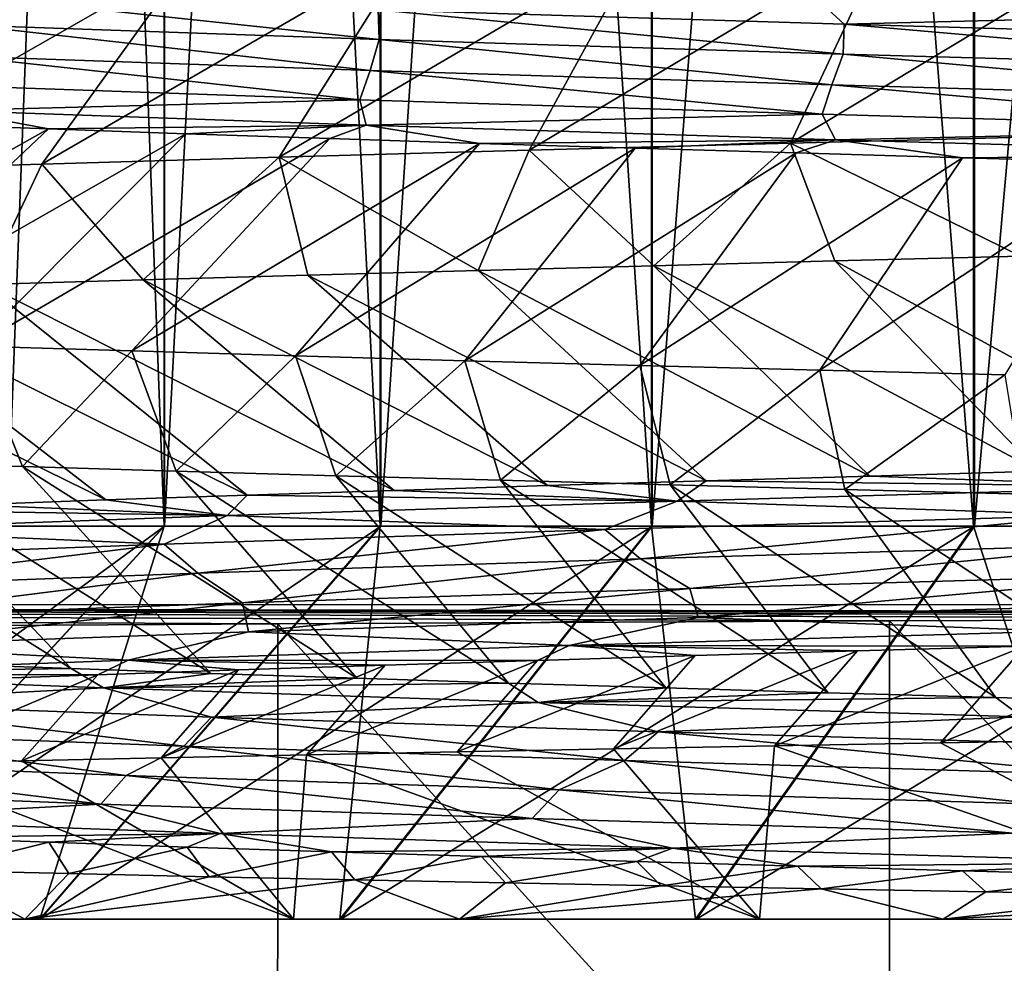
# Model space of a CAD drawing. Header units: metres. Extents: x -205 to 205, y -104 to 104.
# Tile 436 of 656: x -140.15 to -137.64, y 30.94 to 33.34. Entities that reach past the tile are written whole.
import ezdxf

# ---------------------------------------------------------------- set-up
doc = ezdxf.new("R2010")
doc.units = ezdxf.units.M
doc.layers.add('solid_01_2-CONSUMER_EHM_BOX_SW0001', color=7, linetype='CONTINUOUS')

msp = doc.modelspace()

# ---------------------------------------------------------------- linework, layer by layer
at = {"layer": 'solid_01_2-CONSUMER_EHM_BOX_SW0001'}
for points in [[(-200.010849, -74.958488), (-200.010773, 75.041512), (-0.010778, 75.04142)], [(-0.010849, -74.95858), (-200.010849, -74.958488), (-0.010778, 75.04142)], [(-140.177582, 42.547924, 22.04245), (-140.179092, 32.047924, 22.04245), (-139.779846, 32.047863, 20.865789)], [(-139.777283, 42.547863, 28.136774), (-140.178375, 32.047924, 26.96023), (-140.176865, 42.54792, 26.96023)], [(-139.777283, 42.547863, 28.136774), (-139.778793, 32.047863, 28.136774), (-140.178375, 32.047924, 26.96023)], [(-139.778336, 42.547863, 20.865789), (-140.177582, 42.547924, 22.04245), (-139.779846, 32.047863, 20.865789)], [(-139.778336, 42.547863, 20.865789), (-139.779846, 32.047863, 20.865789), (-139.230453, 32.047787, 19.751299)], [(-139.227554, 42.547787, 29.251102), (-139.778793, 32.047863, 28.136774), (-139.777283, 42.547863, 28.136774)], [(-139.227554, 42.547787, 29.251102), (-139.229065, 32.047787, 29.251102), (-139.778793, 32.047863, 28.136774)], [(-139.228943, 42.547787, 19.751299), (-139.778336, 42.547863, 20.865789), (-139.230453, 32.047787, 19.751299)], [(-139.228943, 42.547787, 19.751299), (-139.230453, 32.047787, 19.751299), (-138.540207, 32.047688, 18.71793)], [(-138.537018, 42.547688, 30.284271), (-139.229065, 32.047787, 29.251102), (-139.227554, 42.547787, 29.251102)], [(-138.537018, 42.547688, 30.284271), (-138.538528, 32.047688, 30.284271), (-139.229065, 32.047787, 29.251102)], [(-138.538696, 42.547688, 18.71793), (-139.228943, 42.547787, 19.751299), (-138.540207, 32.047688, 18.71793)], [(-138.538696, 42.547688, 18.71793), (-138.540207, 32.047688, 18.71793), (-137.720963, 32.047569, 17.783466)], [(-137.719452, 42.547569, 17.783466), (-138.538696, 42.547688, 18.71793), (-137.720963, 32.047569, 17.783466)], [(-137.717484, 42.547569, 31.218494), (-138.538528, 32.047688, 30.284271), (-138.537018, 42.547688, 30.284271)], [(-137.717484, 42.547569, 31.218494), (-137.718994, 32.047569, 31.218494), (-138.538528, 32.047688, 30.284271)], [(-137.719452, 42.547569, 17.783466), (-137.720963, 32.047569, 17.783466), (-136.786728, 32.047436, 16.96394)], [(-136.785233, 42.547436, 16.96394), (-137.719452, 42.547569, 17.783466), (-136.786728, 32.047436, 16.96394)], [(-136.78302, 42.547436, 32.03775), (-137.718994, 32.047569, 31.218494), (-137.717484, 42.547569, 31.218494)], [(-136.78302, 42.547436, 32.03775), (-136.784531, 32.047436, 32.03775), (-137.718994, 32.047569, 31.218494)], [(-112.002922, 40.641869, 63.099998), (-150.011154, -40.548634, 63.099998), (-150.011002, -39.448967, 63.099998)], [(-112.002922, 40.641869, 63.099998), (-112.003082, 39.542202, 63.099998), (-150.011154, -40.548634, 63.099998)], [(-112.002922, 40.641869, 63.099998), (-150.011002, -39.448967, 63.099998), (-149.999695, 39.547642, 63.099998)], [(-149.501312, 40.049267, 6), (-149.502487, 31.849266, 6), (-112.502487, 31.843967, 6)], [(-112.501312, 40.043968, 6), (-149.501312, 40.049267, 6), (-112.502487, 31.843967, 6)], [(-150.011154, -40.548634, 63.099998), (-112.003082, 39.542202, 63.099998), (-112.014389, -39.454407, 63.099998)], [(-173.512405, -37.4473, 108.5), (-88.501671, 37.540531, 108.5), (-173.501678, 37.5527, 108.5)], [(-173.512405, -37.4473, 108.5), (-88.512413, -37.459469, 108.5), (-88.501671, 37.540531, 108.5)], [(-138.186432, 33.021919, 35.573803), (-137.285828, 33.565205, 34.926834), (-137.940613, 33.546757, 34.503616)], [(-138.186432, 33.021919, 35.573803), (-137.494171, 33.039452, 35.993317), (-137.285828, 33.565205, 34.926834)], [(-138.851654, 33.004326, 35.112652), (-137.940613, 33.546757, 34.503616), (-138.56488, 33.528416, 34.041187)], [(-138.851654, 33.004326, 35.112652), (-138.186432, 33.021919, 35.573803), (-137.940613, 33.546757, 34.503616)], [(-139.487366, 32.986637, 34.611595), (-138.56488, 33.528416, 34.041187), (-139.156784, 33.510143, 33.541004)], [(-139.487366, 32.986637, 34.611595), (-138.851654, 33.004326, 35.112652), (-138.56488, 33.528416, 34.041187)], [(-140.660812, 32.951126, 33.497448), (-139.715103, 33.491879, 33.003857), (-140.238876, 33.47356, 32.430859)], [(-140.660812, 32.951126, 33.497448), (-140.091187, 32.96888, 34.072514), (-139.715103, 33.491879, 33.003857)], [(-140.091187, 32.96888, 34.072514), (-139.156784, 33.510143, 33.541004), (-139.715103, 33.491879, 33.003857)], [(-140.091187, 32.96888, 34.072514), (-139.487366, 32.986637, 34.611595), (-139.156784, 33.510143, 33.541004)], [(-139.232773, 33.285435, 15.709596), (-140.28804, 33.398335, 16.796564), (-139.235748, 33.361446, 15.680429)], [(-139.232773, 33.285435, 15.709596), (-140.279984, 33.322266, 16.82341), (-140.28804, 33.398335, 16.796564)], [(-138.050064, 33.324539, 14.70723), (-139.235748, 33.361446, 15.680429), (-138.121918, 33.391994, 14.702753)], [(-138.050064, 33.324539, 14.70723), (-138.121918, 33.391994, 14.702753), (-136.826706, 33.355217, 13.881473)], [(-138.052628, 33.248581, 14.737831), (-139.235748, 33.361446, 15.680429), (-138.050064, 33.324539, 14.70723)], [(-138.052628, 33.248581, 14.737831), (-139.232773, 33.285435, 15.709596), (-139.235748, 33.361446, 15.680429)], [(-136.750595, 33.287617, 13.892036), (-138.050064, 33.324539, 14.70723), (-136.826706, 33.355217, 13.881473)], [(-139.256378, 33.206806, 15.727693), (-140.298752, 33.243549, 16.841494), (-140.279984, 33.322266, 16.82341)], [(-139.256378, 33.206806, 15.727693), (-140.279984, 33.322266, 16.82341), (-139.232773, 33.285435, 15.709596)], [(-136.758942, 33.211712, 13.923135), (-138.052628, 33.248581, 14.737831), (-138.050064, 33.324539, 14.70723)], [(-136.758942, 33.211712, 13.923135), (-138.050064, 33.324539, 14.70723), (-136.750595, 33.287617, 13.892036)], [(-138.081329, 33.17004, 14.75496), (-139.256378, 33.206806, 15.727693), (-139.232773, 33.285435, 15.709596)], [(-138.081329, 33.17004, 14.75496), (-139.232773, 33.285435, 15.709596), (-138.052628, 33.248581, 14.737831)], [(-139.282532, 33.132198, 15.713071), (-140.325836, 33.168915, 16.829422), (-140.298752, 33.243549, 16.841494)], [(-139.282532, 33.132198, 15.713071), (-140.298752, 33.243549, 16.841494), (-139.256378, 33.206806, 15.727693)], [(-136.792831, 33.133263, 13.938279), (-138.081329, 33.17004, 14.75496), (-138.052628, 33.248581, 14.737831)], [(-136.792831, 33.133263, 13.938279), (-138.052628, 33.248581, 14.737831), (-136.758942, 33.211712, 13.923135)], [(-138.106323, 33.095463, 14.737813), (-139.282532, 33.132198, 15.713071), (-139.256378, 33.206806, 15.727693)], [(-138.106323, 33.095463, 14.737813), (-139.256378, 33.206806, 15.727693), (-138.081329, 33.17004, 14.75496)], [(-140.32576, 33.10458, 16.750795), (-140.325836, 33.168915, 16.829422), (-139.282532, 33.132198, 15.713071)], [(-136.816452, 33.058708, 13.918657), (-138.106323, 33.095463, 14.737813), (-138.081329, 33.17004, 14.75496)], [(-136.816452, 33.058708, 13.918657), (-138.081329, 33.17004, 14.75496), (-136.792831, 33.133263, 13.938279)], [(-139.26619, 33.067654, 15.629161), (-140.32576, 33.10458, 16.750795), (-139.282532, 33.132198, 15.713071)], [(-139.26619, 33.067654, 15.629161), (-139.282532, 33.132198, 15.713071), (-138.106323, 33.095463, 14.737813)], [(-140.32576, 33.10458, 16.750795), (-140.074097, 33.058113, 16.380907), (-140.407471, 33.070305, 16.769609)], [(-139.26619, 33.067654, 15.629161), (-140.074097, 33.058113, 16.380907), (-140.32576, 33.10458, 16.750795)], [(-138.072449, 33.030708, 14.651592), (-139.26619, 33.067654, 15.629161), (-138.106323, 33.095463, 14.737813)], [(-138.072449, 33.030708, 14.651592), (-138.106323, 33.095463, 14.737813), (-136.816452, 33.058708, 13.918657)], [(-140.407471, 33.070305, 16.769609), (-140.074097, 33.058113, 16.380907), (-141.015152, 32.530231, 15.898558)], [(-139.26619, 33.067654, 15.629161), (-139.724518, 33.04591, 16.006313), (-140.074097, 33.058113, 16.380907)], [(-139.26619, 33.067654, 15.629161), (-139.359009, 33.033688, 15.646304), (-139.724518, 33.04591, 16.006313)], [(-139.26619, 33.067654, 15.629161), (-138.977859, 33.021439, 15.30146), (-139.359009, 33.033688, 15.646304)], [(-138.072449, 33.030708, 14.651592), (-138.977859, 33.021439, 15.30146), (-139.26619, 33.067654, 15.629161)], [(-140.074097, 33.058113, 16.380907), (-140.647369, 32.518036, 15.488086), (-141.015152, 32.530231, 15.898558)], [(-140.074097, 33.058113, 16.380907), (-139.724518, 33.04591, 16.006313), (-140.647369, 32.518036, 15.488086)], [(-139.724518, 33.04591, 16.006313), (-140.262802, 32.505699, 15.093347), (-140.647369, 32.518036, 15.488086)], [(-139.724518, 33.04591, 16.006313), (-139.359009, 33.033688, 15.646304), (-140.262802, 32.505699, 15.093347)], [(-137.600739, 32.734222, 35.932491), (-137.494171, 33.039452, 35.993317), (-138.186432, 33.021919, 35.573803)], [(-136.764328, 32.993744, 13.833249), (-138.072449, 33.030708, 14.651592), (-136.816452, 33.058708, 13.918657)], [(-139.359009, 33.033688, 15.646304), (-139.862106, 32.49329, 14.715015), (-140.262802, 32.505699, 15.093347)], [(-139.359009, 33.033688, 15.646304), (-138.977859, 33.021439, 15.30146), (-139.862106, 32.49329, 14.715015)], [(-138.977859, 33.021439, 15.30146), (-139.445969, 32.480885, 14.353743), (-139.862106, 32.49329, 14.715015)], [(-138.977859, 33.021439, 15.30146), (-138.581863, 33.009174, 14.97264), (-139.445969, 32.480885, 14.353743)], [(-138.072449, 33.030708, 14.651592), (-138.581863, 33.009174, 14.97264), (-138.977859, 33.021439, 15.30146)], [(-138.53421, 32.710182, 35.340282), (-138.186432, 33.021919, 35.573803), (-138.851654, 33.004326, 35.112652)], [(-138.072449, 33.030708, 14.651592), (-138.172043, 32.996899, 14.660673), (-138.581863, 33.009174, 14.97264)], [(-138.073685, 32.722206, 35.646164), (-138.186432, 33.021919, 35.573803), (-138.53421, 32.710182, 35.340282)], [(-137.600739, 32.734222, 35.932491), (-138.186432, 33.021919, 35.573803), (-138.073685, 32.722206, 35.646164)], [(-138.072449, 33.030708, 14.651592), (-137.749512, 32.984623, 14.366331), (-138.172043, 32.996899, 14.660673)], [(-136.764328, 32.993744, 13.833249), (-137.749512, 32.984623, 14.366331), (-138.072449, 33.030708, 14.651592)], [(-139.833374, 32.674072, 34.310902), (-139.487366, 32.986637, 34.611595), (-140.091187, 32.96888, 34.072514)], [(-139.414825, 32.686111, 34.67207), (-139.487366, 32.986637, 34.611595), (-139.833374, 32.674072, 34.310902)], [(-138.981522, 32.698151, 35.015396), (-138.851654, 33.004326, 35.112652), (-139.487366, 32.986637, 34.611595)], [(-138.981522, 32.698151, 35.015396), (-139.487366, 32.986637, 34.611595), (-139.414825, 32.686111, 34.67207)], [(-138.581863, 33.009174, 14.97264), (-139.015106, 32.468563, 14.010147), (-139.445969, 32.480885, 14.353743)], [(-138.581863, 33.009174, 14.97264), (-138.172043, 32.996899, 14.660673), (-139.015106, 32.468563, 14.010147)], [(-138.172043, 32.996899, 14.660673), (-138.570251, 32.456394, 13.684821), (-139.015106, 32.468563, 14.010147)], [(-138.53421, 32.710182, 35.340282), (-138.851654, 33.004326, 35.112652), (-138.981522, 32.698151, 35.015396)], [(-138.172043, 32.996899, 14.660673), (-137.749512, 32.984623, 14.366331), (-138.570251, 32.456394, 13.684821)], [(-136.764328, 32.993744, 13.833249), (-137.315414, 32.972359, 14.090325), (-137.749512, 32.984623, 14.366331)], [(-140.236435, 32.662025, 33.932522), (-140.091187, 32.96888, 34.072514), (-140.660812, 32.951126, 33.497448)], [(-139.833374, 32.674072, 34.310902), (-140.091187, 32.96888, 34.072514), (-140.236435, 32.662025, 33.932522)], [(-137.749512, 32.984623, 14.366331), (-138.112183, 32.444416, 13.378336), (-138.570251, 32.456394, 13.684821)], [(-137.749512, 32.984623, 14.366331), (-137.315414, 32.972359, 14.090325), (-138.112183, 32.444416, 13.378336)], [(-137.315414, 32.972359, 14.090325), (-137.641724, 32.432571, 13.091233), (-138.112183, 32.444416, 13.378336)], [(-137.555649, 32.187344, 34.760212), (-138.073685, 32.722206, 35.646164), (-138.53421, 32.710182, 35.340282)], [(-137.114578, 32.199524, 35.029015), (-137.600739, 32.734222, 35.932491), (-138.073685, 32.722206, 35.646164)], [(-137.555649, 32.187344, 34.760212), (-137.114578, 32.199524, 35.029015), (-138.073685, 32.722206, 35.646164)], [(-138.805191, 32.150787, 33.845524), (-139.414825, 32.686111, 34.67207), (-139.833374, 32.674072, 34.310902)], [(-138.401733, 32.162975, 34.167942), (-138.981522, 32.698151, 35.015396), (-139.414825, 32.686111, 34.67207)], [(-138.805191, 32.150787, 33.845524), (-138.401733, 32.162975, 34.167942), (-139.414825, 32.686111, 34.67207)], [(-137.98497, 32.175159, 34.473011), (-138.53421, 32.710182, 35.340282), (-138.981522, 32.698151, 35.015396)], [(-138.401733, 32.162975, 34.167942), (-137.98497, 32.175159, 34.473011), (-138.981522, 32.698151, 35.015396)], [(-137.98497, 32.175159, 34.473011), (-137.555649, 32.187344, 34.760212), (-138.53421, 32.710182, 35.340282)], [(-139.569092, 32.126404, 33.15078), (-140.236435, 32.662025, 33.932522), (-140.623306, 32.649975, 33.537582)], [(-139.194565, 32.138599, 33.50629), (-139.833374, 32.674072, 34.310902), (-140.236435, 32.662025, 33.932522)], [(-139.569092, 32.126404, 33.15078), (-139.194565, 32.138599, 33.50629), (-140.236435, 32.662025, 33.932522)], [(-139.194565, 32.138599, 33.50629), (-138.805191, 32.150787, 33.845524), (-139.833374, 32.674072, 34.310902)], [(-139.928131, 32.114208, 32.779655), (-140.623306, 32.649975, 33.537582), (-140.993332, 32.637917, 33.126766)], [(-140.271133, 32.102009, 32.39365), (-139.928131, 32.114208, 32.779655), (-140.993332, 32.637917, 33.126766)], [(-139.928131, 32.114208, 32.779655), (-139.569092, 32.126404, 33.15078), (-140.623306, 32.649975, 33.537582)], [(-140.262802, 32.505699, 15.093347), (-140.140518, 32.199364, 14.974463), (-140.517014, 32.211037, 15.350506)], [(-140.262802, 32.505699, 15.093347), (-139.862106, 32.49329, 14.715015), (-140.140518, 32.199364, 14.974463)], [(-139.862106, 32.49329, 14.715015), (-139.749176, 32.187687, 14.613902), (-140.140518, 32.199364, 14.974463)], [(-139.862106, 32.49329, 14.715015), (-139.445969, 32.480885, 14.353743), (-139.749176, 32.187687, 14.613902)], [(-139.445969, 32.480885, 14.353743), (-139.343628, 32.175999, 14.269405), (-139.749176, 32.187687, 14.613902)], [(-139.445969, 32.480885, 14.353743), (-139.015106, 32.468563, 14.010147), (-139.343628, 32.175999, 14.269405)], [(-139.015106, 32.468563, 14.010147), (-138.924515, 32.164299, 13.941535), (-139.343628, 32.175999, 14.269405)], [(-139.015106, 32.468563, 14.010147), (-138.570251, 32.456394, 13.684821), (-138.924515, 32.164299, 13.941535)], [(-138.570251, 32.456394, 13.684821), (-138.492538, 32.152588, 13.630822), (-138.924515, 32.164299, 13.941535)], [(-138.570251, 32.456394, 13.684821), (-138.112183, 32.444416, 13.378336), (-138.492538, 32.152588, 13.630822)], [(-138.112183, 32.444416, 13.378336), (-138.04837, 32.140873, 13.337773), (-138.492538, 32.152588, 13.630822)], [(-138.112183, 32.444416, 13.378336), (-137.641724, 32.432571, 13.091233), (-138.04837, 32.140873, 13.337773)], [(-137.641724, 32.432571, 13.091233), (-137.592773, 32.12915, 13.062863), (-138.04837, 32.140873, 13.337773)], [(-140.878036, 32.222702, 15.741416), (-140.016769, 31.685436, 16.316635), (-140.355865, 31.697739, 16.706478)], [(-140.878036, 32.222702, 15.741416), (-140.517014, 32.211037, 15.350506), (-140.016769, 31.685436, 16.316635)], [(-140.517014, 32.211037, 15.350506), (-139.661346, 31.673128, 15.941591), (-140.016769, 31.685436, 16.316635)], [(-140.517014, 32.211037, 15.350506), (-140.140518, 32.199364, 14.974463), (-139.661346, 31.673128, 15.941591)], [(-140.140518, 32.199364, 14.974463), (-139.290298, 31.660816, 15.581955), (-139.661346, 31.673128, 15.941591)], [(-140.140518, 32.199364, 14.974463), (-139.749176, 32.187687, 14.613902), (-139.290298, 31.660816, 15.581955)], [(-139.749176, 32.187687, 14.613902), (-138.904343, 31.648502, 15.238329), (-139.290298, 31.660816, 15.581955)], [(-139.749176, 32.187687, 14.613902), (-139.343628, 32.175999, 14.269405), (-138.904343, 31.648502, 15.238329)], [(-137.210892, 32.147842, 34.898548), (-137.555649, 32.187344, 34.760212), (-137.98497, 32.175159, 34.473011)], [(-139.343628, 32.175999, 14.269405), (-138.504196, 31.636185, 14.911318), (-138.904343, 31.648502, 15.238329)], [(-139.343628, 32.175999, 14.269405), (-138.924515, 32.164299, 13.941535), (-138.504196, 31.636185, 14.911318)], [(-138.924515, 32.164299, 13.941535), (-138.090576, 31.623865, 14.601522), (-138.504196, 31.636185, 14.911318)], [(-138.924515, 32.164299, 13.941535), (-138.492538, 32.152588, 13.630822), (-138.090576, 31.623865, 14.601522)], [(-138.475372, 32.111435, 34.030689), (-138.401733, 32.162975, 34.167942), (-138.805191, 32.150787, 33.845524)], [(-138.475372, 32.111435, 34.030689), (-137.210892, 32.147842, 34.898548), (-138.401733, 32.162975, 34.167942)], [(-137.210892, 32.147842, 34.898548), (-137.98497, 32.175159, 34.473011), (-138.401733, 32.162975, 34.167942)], [(-138.475372, 32.111435, 34.030689), (-139.194565, 32.138599, 33.50629), (-139.569092, 32.126404, 33.15078)], [(-138.475372, 32.111435, 34.030689), (-138.805191, 32.150787, 33.845524), (-139.194565, 32.138599, 33.50629)], [(-138.492538, 32.152588, 13.630822), (-137.664169, 31.61154, 14.309546), (-138.090576, 31.623865, 14.601522)], [(-138.492538, 32.152588, 13.630822), (-138.04837, 32.140873, 13.337773), (-137.664169, 31.61154, 14.309546)], [(-137.413635, 32.075409, 34.720825), (-137.210892, 32.147842, 34.898548), (-138.475372, 32.111435, 34.030689)], [(-138.04837, 32.140873, 13.337773), (-137.225723, 31.599213, 14.035995), (-137.664169, 31.61154, 14.309546)], [(-138.04837, 32.140873, 13.337773), (-137.592773, 32.12915, 13.062863), (-137.225723, 31.599213, 14.035995)], [(-139.619843, 32.075008, 33.009899), (-139.928131, 32.114208, 32.779655), (-140.271133, 32.102009, 32.39365)], [(-139.619843, 32.075008, 33.009899), (-139.569092, 32.126404, 33.15078), (-139.928131, 32.114208, 32.779655)], [(-139.619843, 32.075008, 33.009899), (-138.475372, 32.111435, 34.030689), (-139.569092, 32.126404, 33.15078)], [(-138.658829, 32.038853, 33.824928), (-138.475372, 32.111435, 34.030689), (-139.619843, 32.075008, 33.009899)], [(-138.658829, 32.038853, 33.824928), (-137.413635, 32.075409, 34.720825), (-138.475372, 32.111435, 34.030689)], [(-140.626144, 32.038567, 31.852558), (-139.619843, 32.075008, 33.009899), (-140.597504, 32.089809, 31.993486)], [(-139.619843, 32.075008, 33.009899), (-140.271133, 32.102009, 32.39365), (-140.597504, 32.089809, 31.993486)], [(-139.779984, 32.002277, 32.77803), (-139.619843, 32.075008, 33.009899), (-140.626144, 32.038567, 31.852558)], [(-139.779984, 32.002277, 32.77803), (-138.658829, 32.038853, 33.824928), (-139.619843, 32.075008, 33.009899)], [(-138.568436, 31.964739, 33.868427), (-137.413635, 32.075409, 34.720825), (-138.658829, 32.038853, 33.824928)], [(-138.568436, 31.964739, 33.868427), (-137.320343, 32.001244, 34.751366), (-137.413635, 32.075409, 34.720825)], [(-140.178375, 32.047924, 26.96023), (-139.778793, 32.047863, 28.136774), (-141.144394, 31.048061, 27.219212)], [(-139.778793, 32.047863, 28.136774), (-140.701706, 31.047997, 28.519169), (-141.144394, 31.048061, 27.219212)], [(-140.759415, 31.965681, 31.597389), (-139.779984, 32.002277, 32.77803), (-140.626144, 32.038567, 31.852558)], [(-139.779846, 32.047863, 20.865789), (-140.179092, 32.047924, 22.04245), (-140.702881, 31.047998, 20.483664)], [(-139.779846, 32.047863, 20.865789), (-140.702881, 31.047998, 20.483664), (-140.096695, 31.047911, 19.251431)], [(-139.778793, 32.047863, 28.136774), (-139.229065, 32.047787, 29.251102), (-140.701706, 31.047997, 28.519169)], [(-139.229065, 32.047787, 29.251102), (-140.095169, 31.047911, 29.751226), (-140.701706, 31.047997, 28.519169)], [(-139.230453, 32.047787, 19.751299), (-139.779846, 32.047863, 20.865789), (-140.096695, 31.047911, 19.251431)], [(-139.230453, 32.047787, 19.751299), (-140.096695, 31.047911, 19.251431), (-139.332886, 31.0478, 18.109991)], [(-139.229065, 32.047787, 29.251102), (-138.538528, 32.047688, 30.284271), (-140.095169, 31.047911, 29.751226)], [(-138.538528, 32.047688, 30.284271), (-139.331009, 31.0478, 30.892443), (-140.095169, 31.047911, 29.751226)], [(-139.694321, 31.928217, 32.834282), (-138.658829, 32.038853, 33.824928), (-139.779984, 32.002277, 32.77803)], [(-139.694321, 31.928217, 32.834282), (-138.568436, 31.964739, 33.868427), (-138.658829, 32.038853, 33.824928)], [(-138.540207, 32.047688, 18.71793), (-139.230453, 32.047787, 19.751299), (-139.332886, 31.0478, 18.109991)], [(-138.540207, 32.047688, 18.71793), (-139.332886, 31.0478, 18.109991), (-138.428314, 31.04767, 17.076464)], [(-138.538528, 32.047688, 30.284271), (-137.718994, 32.047569, 31.218494), (-139.331009, 31.0478, 30.892443)], [(-137.718994, 32.047569, 31.218494), (-138.426147, 31.04767, 31.925705), (-139.331009, 31.0478, 30.892443)], [(-137.720963, 32.047569, 17.783466), (-138.540207, 32.047688, 18.71793), (-138.428314, 31.04767, 17.076464)], [(-137.720963, 32.047569, 17.783466), (-138.428314, 31.04767, 17.076464), (-137.39505, 31.047522, 16.171593)], [(-137.718994, 32.047569, 31.218494), (-136.784531, 32.047436, 32.03775), (-138.426147, 31.04767, 31.925705)], [(-136.784531, 32.047436, 32.03775), (-137.392609, 31.047522, 32.830273), (-138.426147, 31.04767, 31.925705)], [(-136.786728, 32.047436, 16.96394), (-137.720963, 32.047569, 17.783466), (-137.39505, 31.047522, 16.171593)], [(-140.680237, 31.891676, 31.665812), (-139.779984, 32.002277, 32.77803), (-140.759415, 31.965681, 31.597389)], [(-140.680237, 31.891676, 31.665812), (-139.694321, 31.928217, 32.834282), (-139.779984, 32.002277, 32.77803)], [(-138.442978, 31.88928, 33.972095), (-137.320343, 32.001244, 34.751366), (-138.568436, 31.964739, 33.868427)], [(-138.442978, 31.88928, 33.972095), (-137.185959, 31.925694, 34.836449), (-137.320343, 32.001244, 34.751366)], [(-139.58046, 31.85285, 32.9557), (-138.568436, 31.964739, 33.868427), (-139.694321, 31.928217, 32.834282)], [(-139.58046, 31.85285, 32.9557), (-138.442978, 31.88928, 33.972095), (-138.568436, 31.964739, 33.868427)], [(-140.580383, 31.816399, 31.803583), (-139.694321, 31.928217, 32.834282), (-140.680237, 31.891676, 31.665812)], [(-140.580383, 31.816399, 31.803583), (-139.58046, 31.85285, 32.9557), (-139.694321, 31.928217, 32.834282)], [(-138.42157, 31.815638, 34.025101), (-137.185959, 31.925694, 34.836449), (-138.442978, 31.88928, 33.972095)], [(-138.42157, 31.815638, 34.025101), (-137.158997, 31.852024, 34.885761), (-137.185959, 31.925694, 34.836449)], [(-139.56514, 31.779234, 33.011803), (-138.442978, 31.88928, 33.972095), (-139.58046, 31.85285, 32.9557)], [(-139.56514, 31.779234, 33.011803), (-138.42157, 31.815638, 34.025101), (-138.442978, 31.88928, 33.972095)], [(-129.209595, 31.819271, 9.104041), (-112.502487, 31.843967, 6), (-149.502487, 31.849266, 6)], [(-139.491089, 31.799562, 11.531049), (-149.502487, 31.849266, 6), (-140.934265, 31.790442, 12.6)], [(-137.934647, 31.807146, 10.63655), (-149.502487, 31.849266, 6), (-139.491089, 31.799562, 11.531049)], [(-136.284515, 31.813095, 9.927757), (-149.502487, 31.849266, 6), (-137.934647, 31.807146, 10.63655)], [(-134.563477, 31.817327, 9.414596), (-149.502487, 31.849266, 6), (-136.284515, 31.813095, 9.927757)], [(-132.79538, 31.819784, 9.104041), (-149.502487, 31.849266, 6), (-134.563477, 31.817327, 9.414596)], [(-131.002487, 31.820436, 9), (-149.502487, 31.849266, 6), (-132.79538, 31.819784, 9.104041)], [(-129.209595, 31.819271, 9.104041), (-149.502487, 31.849266, 6), (-131.002487, 31.820436, 9)], [(-140.571579, 31.742811, 31.862053), (-139.58046, 31.85285, 32.9557), (-140.580383, 31.816399, 31.803583)], [(-140.571579, 31.742811, 31.862053), (-139.56514, 31.779234, 33.011803), (-139.58046, 31.85285, 32.9557)], [(-137.502655, 31.780294, 34.733517), (-137.158997, 31.852024, 34.885761), (-138.42157, 31.815638, 34.025101)], [(-138.749969, 31.743698, 33.825222), (-138.42157, 31.815638, 34.025101), (-139.56514, 31.779234, 33.011803)], [(-138.749969, 31.743698, 33.825222), (-137.502655, 31.780294, 34.733517), (-138.42157, 31.815638, 34.025101)], [(-136.284515, 31.813095, 9.927757), (-137.934647, 31.807146, 10.63655), (-136.28476, 30.08165, 9.927757)], [(-139.491333, 30.0961, 11.531049), (-140.934265, 31.790442, 12.6), (-140.934509, 30.105637, 12.6)], [(-139.491089, 31.799562, 11.531049), (-140.934265, 31.790442, 12.6), (-139.491333, 30.0961, 11.531049)], [(-139.491089, 31.799562, 11.531049), (-139.491333, 30.0961, 11.531049), (-137.934891, 30.088072, 10.63655)], [(-137.934647, 31.807146, 10.63655), (-139.491089, 31.799562, 11.531049), (-137.934891, 30.088072, 10.63655)], [(-137.934647, 31.807146, 10.63655), (-137.934891, 30.088072, 10.63655), (-136.28476, 30.08165, 9.927757)], [(-139.87149, 31.707087, 32.765575), (-139.56514, 31.779234, 33.011803), (-140.571579, 31.742811, 31.862053)], [(-139.87149, 31.707087, 32.765575), (-138.749969, 31.743698, 33.825222), (-139.56514, 31.779234, 33.011803)], [(-138.749969, 31.743698, 33.825222), (-137.590652, 31.742731, 34.737782), (-137.502655, 31.780294, 34.733517)], [(-140.849564, 31.670452, 31.572153), (-139.87149, 31.707087, 32.765575), (-140.571579, 31.742811, 31.862053)], [(-139.87149, 31.707087, 32.765575), (-138.830582, 31.706358, 33.824356), (-138.749969, 31.743698, 33.825222)], [(-138.749969, 31.743698, 33.825222), (-138.830582, 31.706358, 33.824356), (-138.429581, 31.718504, 34.146664)], [(-138.749969, 31.743698, 33.825222), (-138.429581, 31.718504, 34.146664), (-138.016083, 31.730625, 34.451221)], [(-138.749969, 31.743698, 33.825222), (-138.016083, 31.730625, 34.451221), (-137.590652, 31.742731, 34.737782)], [(-137.590652, 31.742731, 34.737782), (-138.2276, 31.488791, 34.872913), (-137.805496, 31.49651, 35.163746)], [(-137.590652, 31.742731, 34.737782), (-138.016083, 31.730625, 34.451221), (-138.2276, 31.488791, 34.872913)], [(-137.153854, 31.754826, 35.006065), (-137.805496, 31.49651, 35.163746), (-137.371536, 31.504206, 35.437454)], [(-137.153854, 31.754826, 35.006065), (-137.590652, 31.742731, 34.737782), (-137.805496, 31.49651, 35.163746)], [(-138.429581, 31.718504, 34.146664), (-139.034363, 31.473351, 34.241436), (-138.63739, 31.481066, 34.565346)], [(-138.429581, 31.718504, 34.146664), (-138.830582, 31.706358, 33.824356), (-139.034363, 31.473351, 34.241436)], [(-138.016083, 31.730625, 34.451221), (-138.63739, 31.481066, 34.565346), (-138.2276, 31.488791, 34.872913)], [(-138.016083, 31.730625, 34.451221), (-138.429581, 31.718504, 34.146664), (-138.63739, 31.481066, 34.565346)], [(-140.896393, 31.672714, 17.515089), (-140.355865, 31.697739, 16.706478), (-140.016769, 31.685436, 16.316635)], [(-139.934418, 31.635988, 16.320776), (-140.896393, 31.672714, 17.515089), (-140.016769, 31.685436, 16.316635)], [(-140.849564, 31.670452, 31.572153), (-139.948486, 31.669844, 32.757519), (-139.87149, 31.707087, 32.765575)], [(-139.934418, 31.635988, 16.320776), (-140.016769, 31.685436, 16.316635), (-139.661346, 31.673128, 15.941591)], [(-139.87149, 31.707087, 32.765575), (-139.948486, 31.669844, 32.757519), (-139.590988, 31.682018, 33.128899)], [(-139.87149, 31.707087, 32.765575), (-139.590988, 31.682018, 33.128899), (-139.218048, 31.694193, 33.484833)], [(-139.87149, 31.707087, 32.765575), (-139.218048, 31.694193, 33.484833), (-138.830582, 31.706358, 33.824356)], [(-139.218048, 31.694193, 33.484833), (-139.787933, 31.458002, 33.546135), (-139.41806, 31.465662, 33.901562)], [(-139.218048, 31.694193, 33.484833), (-139.590988, 31.682018, 33.128899), (-139.787933, 31.458002, 33.546135)], [(-138.830582, 31.706358, 33.824356), (-139.41806, 31.465662, 33.901562), (-139.034363, 31.473351, 34.241436)], [(-138.830582, 31.706358, 33.824356), (-139.218048, 31.694193, 33.484833), (-139.41806, 31.465662, 33.901562)], [(-140.655914, 31.598301, 17.262175), (-140.896393, 31.672714, 17.515089), (-139.934418, 31.635988, 16.320776)], [(-140.849564, 31.670452, 31.572153), (-140.289703, 31.657675, 32.371716), (-139.948486, 31.669844, 32.757519)], [(-139.948486, 31.669844, 32.757519), (-140.483185, 31.442726, 32.791298), (-140.143234, 31.450359, 33.175789)], [(-139.948486, 31.669844, 32.757519), (-140.289703, 31.657675, 32.371716), (-140.483185, 31.442726, 32.791298)], [(-139.590988, 31.682018, 33.128899), (-140.143234, 31.450359, 33.175789), (-139.787933, 31.458002, 33.546135)], [(-139.590988, 31.682018, 33.128899), (-139.948486, 31.669844, 32.757519), (-140.143234, 31.450359, 33.175789)], [(-139.934418, 31.635988, 16.320776), (-139.661346, 31.673128, 15.941591), (-139.290298, 31.660816, 15.581955)], [(-139.934418, 31.635988, 16.320776), (-139.290298, 31.660816, 15.581955), (-138.904343, 31.648502, 15.238329)], [(-139.659485, 31.561422, 16.095959), (-140.655914, 31.598301, 17.262175), (-139.934418, 31.635988, 16.320776)], [(-138.829025, 31.599241, 15.257674), (-139.934418, 31.635988, 16.320776), (-138.904343, 31.648502, 15.238329)], [(-139.659485, 31.561422, 16.095959), (-139.934418, 31.635988, 16.320776), (-138.829025, 31.599241, 15.257674)], [(-138.829025, 31.599241, 15.257674), (-138.904343, 31.648502, 15.238329), (-138.504196, 31.636185, 14.911318)], [(-138.829025, 31.599241, 15.257674), (-138.504196, 31.636185, 14.911318), (-138.090576, 31.623865, 14.601522)], [(-138.829025, 31.599241, 15.257674), (-138.090576, 31.623865, 14.601522), (-137.664169, 31.61154, 14.309546)], [(-137.59845, 31.562475, 14.342496), (-138.829025, 31.599241, 15.257674), (-137.664169, 31.61154, 14.309546)], [(-137.59845, 31.562475, 14.342496), (-137.664169, 31.61154, 14.309546), (-137.225723, 31.599213, 14.035995)], [(-139.730255, 31.488022, 16.20327), (-140.711151, 31.524847, 17.375839), (-140.655914, 31.598301, 17.262175)], [(-139.730255, 31.488022, 16.20327), (-140.655914, 31.598301, 17.262175), (-139.659485, 31.561422, 16.095959)], [(-138.523163, 31.524523, 15.065446), (-139.659485, 31.561422, 16.095959), (-138.829025, 31.599241, 15.257674)], [(-138.523163, 31.524523, 15.065446), (-138.829025, 31.599241, 15.257674), (-137.59845, 31.562475, 14.342496)], [(-138.608658, 31.451178, 15.164351), (-139.730255, 31.488022, 16.20327), (-139.659485, 31.561422, 16.095959)], [(-138.608658, 31.451178, 15.164351), (-139.659485, 31.561422, 16.095959), (-138.523163, 31.524523, 15.065446)], [(-137.265427, 31.487604, 14.187364), (-138.523163, 31.524523, 15.065446), (-137.59845, 31.562475, 14.342496)], [(-139.876373, 31.413755, 16.355276), (-140.834595, 31.450487, 17.542168), (-140.711151, 31.524847, 17.375839)], [(-139.876373, 31.413755, 16.355276), (-140.711151, 31.524847, 17.375839), (-139.730255, 31.488022, 16.20327)], [(-137.364685, 31.414316, 14.275749), (-138.608658, 31.451178, 15.164351), (-138.523163, 31.524523, 15.065446)], [(-137.364685, 31.414316, 14.275749), (-138.523163, 31.524523, 15.065446), (-137.265427, 31.487604, 14.187364)], [(-138.775635, 31.377003, 15.299077), (-139.876373, 31.413755, 16.355276), (-139.730255, 31.488022, 16.20327)], [(-138.775635, 31.377003, 15.299077), (-139.730255, 31.488022, 16.20327), (-138.608658, 31.451178, 15.164351)], [(-138.63739, 31.481066, 34.565346), (-138.2659, 31.047647, 34.301102), (-138.2276, 31.488791, 34.872913)], [(-138.2276, 31.488791, 34.872913), (-138.2659, 31.047647, 34.301102), (-136.957275, 31.047459, 35.147984)], [(-138.2276, 31.488791, 34.872913), (-136.957275, 31.047459, 35.147984), (-137.805496, 31.49651, 35.163746)], [(-137.805496, 31.49651, 35.163746), (-136.957275, 31.047459, 35.147984), (-137.371536, 31.504206, 35.437454)], [(-139.787933, 31.458002, 33.546135), (-139.451355, 31.047817, 33.300781), (-139.41806, 31.465662, 33.901562)], [(-139.41806, 31.465662, 33.901562), (-139.451355, 31.047817, 33.300781), (-138.2659, 31.047647, 34.301102)], [(-139.41806, 31.465662, 33.901562), (-138.2659, 31.047647, 34.301102), (-139.034363, 31.473351, 34.241436)], [(-139.034363, 31.473351, 34.241436), (-138.2659, 31.047647, 34.301102), (-138.63739, 31.481066, 34.565346)], [(-139.94075, 31.340475, 16.38339), (-140.894241, 31.37718, 17.577286), (-140.834595, 31.450487, 17.542168)], [(-139.94075, 31.340475, 16.38339), (-140.834595, 31.450487, 17.542168), (-139.876373, 31.413755, 16.355276)], [(-140.483185, 31.442726, 32.791298), (-140.504517, 31.04797, 32.150745), (-139.451355, 31.047817, 33.300781)], [(-140.483185, 31.442726, 32.791298), (-139.451355, 31.047817, 33.300781), (-140.143234, 31.450359, 33.175789)], [(-140.143234, 31.450359, 33.175789), (-139.451355, 31.047817, 33.300781), (-139.787933, 31.458002, 33.546135)], [(-137.550507, 31.340233, 14.390191), (-138.775635, 31.377003, 15.299077), (-138.608658, 31.451178, 15.164351)], [(-137.550507, 31.340233, 14.390191), (-138.608658, 31.451178, 15.164351), (-137.364685, 31.414316, 14.275749)], [(-138.843887, 31.303751, 15.31958), (-139.94075, 31.340475, 16.38339), (-139.876373, 31.413755, 16.355276)], [(-138.843887, 31.303751, 15.31958), (-139.876373, 31.413755, 16.355276), (-138.775635, 31.377003, 15.299077)], [(-140.648682, 31.302679, 17.155933), (-140.894241, 31.37718, 17.577286), (-139.94075, 31.340475, 16.38339)], [(-137.62175, 31.267008, 14.402512), (-138.843887, 31.303751, 15.31958), (-138.775635, 31.377003, 15.299077)], [(-137.62175, 31.267008, 14.402512), (-138.775635, 31.377003, 15.299077), (-137.550507, 31.340233, 14.390191)], [(-139.63768, 31.265759, 15.990386), (-140.648682, 31.302679, 17.155933), (-139.94075, 31.340475, 16.38339)], [(-139.63768, 31.265759, 15.990386), (-139.94075, 31.340475, 16.38339), (-138.843887, 31.303751, 15.31958)], [(-139.63768, 31.265759, 15.990386), (-140.409271, 31.256069, 16.771042), (-140.648682, 31.302679, 17.155933)], [(-138.486908, 31.228819, 14.962483), (-139.63768, 31.265759, 15.990386), (-138.843887, 31.303751, 15.31958)], [(-138.486908, 31.228819, 14.962483), (-138.843887, 31.303751, 15.31958), (-137.62175, 31.267008, 14.402512)], [(-139.63768, 31.265759, 15.990386), (-140.073578, 31.243792, 16.379787), (-140.409271, 31.256069, 16.771042)], [(-139.63768, 31.265759, 15.990386), (-139.721573, 31.231514, 16.00312), (-140.073578, 31.243792, 16.379787)], [(-139.63768, 31.265759, 15.990386), (-139.354263, 31.219242, 15.641931), (-139.721573, 31.231514, 16.00312)], [(-138.486908, 31.228819, 14.962483), (-139.354263, 31.219242, 15.641931), (-139.63768, 31.265759, 15.990386)], [(-137.215012, 31.191862, 14.089055), (-138.486908, 31.228819, 14.962483), (-137.62175, 31.267008, 14.402512)], [(-140.409271, 31.256069, 16.771042), (-140.073578, 31.243792, 16.379787), (-140.364136, 31.171909, 16.48493)], [(-140.073578, 31.243792, 16.379787), (-140.022232, 31.163973, 16.113598), (-140.364136, 31.171909, 16.48493)], [(-140.073578, 31.243792, 16.379787), (-139.721573, 31.231514, 16.00312), (-140.022232, 31.163973, 16.113598)], [(-139.721573, 31.231514, 16.00312), (-139.665588, 31.156038, 15.756779), (-140.022232, 31.163973, 16.113598)], [(-139.721573, 31.231514, 16.00312), (-139.354263, 31.219242, 15.641931), (-139.665588, 31.156038, 15.756779)], [(-139.354263, 31.219242, 15.641931), (-139.295059, 31.148132, 15.415213), (-139.665588, 31.156038, 15.756779)], [(-138.486908, 31.228819, 14.962483), (-138.972641, 31.206987, 15.29706), (-139.354263, 31.219242, 15.641931)], [(-139.354263, 31.219242, 15.641931), (-138.972641, 31.206987, 15.29706), (-139.295059, 31.148132, 15.415213)], [(-138.486908, 31.228819, 14.962483), (-138.577515, 31.194843, 14.969299), (-138.972641, 31.206987, 15.29706)], [(-138.486908, 31.228819, 14.962483), (-138.169388, 31.182819, 14.659044), (-138.577515, 31.194843, 14.969299)], [(-137.215012, 31.191862, 14.089055), (-138.169388, 31.182819, 14.659044), (-138.486908, 31.228819, 14.962483)], [(-138.972641, 31.206987, 15.29706), (-138.911484, 31.140284, 15.089578), (-139.295059, 31.148132, 15.415213)], [(-138.972641, 31.206987, 15.29706), (-138.577515, 31.194843, 14.969299), (-138.911484, 31.140284, 15.089578)], [(-138.577515, 31.194843, 14.969299), (-138.515732, 31.132505, 14.780444), (-138.911484, 31.140284, 15.089578)], [(-138.577515, 31.194843, 14.969299), (-138.169388, 31.182819, 14.659044), (-138.515732, 31.132505, 14.780444)], [(-137.215012, 31.191862, 14.089055), (-137.748901, 31.170805, 14.366518), (-138.169388, 31.182819, 14.659044)], [(-137.215012, 31.191862, 14.089055), (-137.31662, 31.158686, 14.091936), (-137.748901, 31.170805, 14.366518)], [(-140.364136, 31.171909, 16.48493), (-140.134186, 31.047916, 16.411051), (-141.087402, 31.048052, 17.634726)], [(-140.022232, 31.163973, 16.113598), (-140.134186, 31.047916, 16.411051), (-140.364136, 31.171909, 16.48493)], [(-139.665588, 31.156038, 15.756779), (-140.134186, 31.047916, 16.411051), (-140.022232, 31.163973, 16.113598)], [(-138.169388, 31.182819, 14.659044), (-138.108353, 31.124781, 14.488156), (-138.515732, 31.132505, 14.780444)], [(-138.169388, 31.182819, 14.659044), (-137.748901, 31.170805, 14.366518), (-138.108353, 31.124781, 14.488156)], [(-137.748901, 31.170805, 14.366518), (-137.689835, 31.117086, 14.213006), (-138.108353, 31.124781, 14.488156)], [(-137.748901, 31.170805, 14.366518), (-137.31662, 31.158686, 14.091936), (-137.689835, 31.117086, 14.213006)], [(-137.31662, 31.158686, 14.091936), (-137.260666, 31.109396, 13.955293), (-137.689835, 31.117086, 14.213006)], [(-139.295059, 31.148132, 15.415213), (-140.134186, 31.047916, 16.411051), (-139.665588, 31.156038, 15.756779)], [(-139.295059, 31.148132, 15.415213), (-139.028763, 31.047756, 15.312056), (-140.134186, 31.047916, 16.411051)], [(-138.911484, 31.140284, 15.089578), (-139.028763, 31.047756, 15.312056), (-139.295059, 31.148132, 15.415213)], [(-138.515732, 31.132505, 14.780444), (-139.028763, 31.047756, 15.312056), (-138.911484, 31.140284, 15.089578)], [(-138.108353, 31.124781, 14.488156), (-139.028763, 31.047756, 15.312056), (-138.515732, 31.132505, 14.780444)], [(-138.108353, 31.124781, 14.488156), (-137.798157, 31.047581, 14.368538), (-139.028763, 31.047756, 15.312056)], [(-137.689835, 31.117086, 14.213006), (-137.798157, 31.047581, 14.368538), (-138.108353, 31.124781, 14.488156)], [(-137.260666, 31.109396, 13.955293), (-137.798157, 31.047581, 14.368538), (-137.689835, 31.117086, 14.213006)], [(-136.821335, 31.10169, 13.715325), (-137.798157, 31.047581, 14.368538), (-137.260666, 31.109396, 13.955293)], [(-136.821335, 31.10169, 13.715325), (-136.451889, 31.047386, 13.584564), (-137.798157, 31.047581, 14.368538)], [(-140.702881, 31.047998, 20.483664), (-141.087402, 31.048052, 17.634726), (-140.134186, 31.047916, 16.411051)], [(-140.096695, 31.047911, 19.251431), (-140.702881, 31.047998, 20.483664), (-140.134186, 31.047916, 16.411051)], [(-140.701706, 31.047997, 28.519169), (-140.095169, 31.047911, 29.751226), (-140.504517, 31.04797, 32.150745)], [(-140.095169, 31.047911, 29.751226), (-139.451355, 31.047817, 33.300781), (-140.504517, 31.04797, 32.150745)], [(-140.096695, 31.047911, 19.251431), (-140.134186, 31.047916, 16.411051), (-139.028763, 31.047756, 15.312056)], [(-139.332886, 31.0478, 18.109991), (-140.096695, 31.047911, 19.251431), (-139.028763, 31.047756, 15.312056)], [(-140.095169, 31.047911, 29.751226), (-139.331009, 31.0478, 30.892443), (-139.451355, 31.047817, 33.300781)], [(-138.426147, 31.04767, 31.925705), (-138.2659, 31.047647, 34.301102), (-139.451355, 31.047817, 33.300781)], [(-139.331009, 31.0478, 30.892443), (-138.426147, 31.04767, 31.925705), (-139.451355, 31.047817, 33.300781)], [(-138.428314, 31.04767, 17.076464), (-139.332886, 31.0478, 18.109991), (-139.028763, 31.047756, 15.312056)], [(-138.428314, 31.04767, 17.076464), (-139.028763, 31.047756, 15.312056), (-137.798157, 31.047581, 14.368538)], [(-137.39505, 31.047522, 16.171593), (-138.428314, 31.04767, 17.076464), (-137.798157, 31.047581, 14.368538)], [(-138.426147, 31.04767, 31.925705), (-137.392609, 31.047522, 32.830273), (-138.2659, 31.047647, 34.301102)], [(-137.392609, 31.047522, 32.830273), (-136.957275, 31.047459, 35.147984), (-138.2659, 31.047647, 34.301102)], [(-137.39505, 31.047522, 16.171593), (-137.798157, 31.047581, 14.368538), (-136.451889, 31.047386, 13.584564)]]:
    msp.add_3dface(points, dxfattribs=at)

doc.saveas('drawing.dxf')
